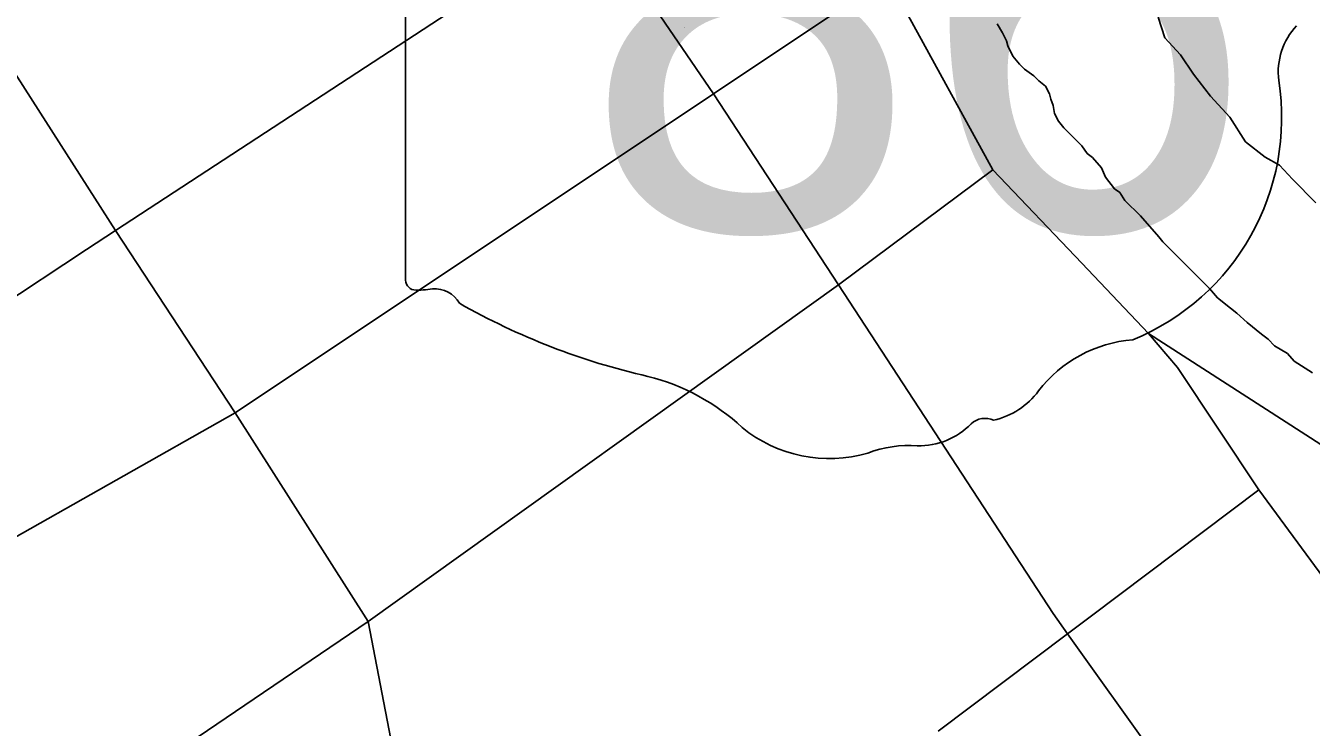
# Model space of a CAD drawing. Extents: x -59 to 82, y -3 to 49.
# Drawn here: x -53.3309 to -52.9562, y 45.8742 to 46.0788 of the extents above; entities that cross this region are included whole.
import ezdxf

# ---------------------------------------------------------------- set-up
doc = ezdxf.new("R2010")
doc.units = 0
for name, color, linetype in [('GM_X_City_Street', 7, 'Continuous'), ('GM_X_County_Road', 7, 'Continuous'), ('GM_X_Major_River', 7, 'Continuous'), ('GM_X_State_Location', 7, 'Continuous'), ('GM_X_State_Route', 7, 'Continuous'), ('GM_X_State_Shield', 7, 'Continuous')]:
    doc.layers.add(name, color=color, linetype=linetype)

msp = doc.modelspace()

# ---------------------------------------------------------------- linework, layer by layer
at = {"layer": 'GM_X_City_Street'}
for p, q in [((-53.13046053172, 46.05899841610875), (-53.07976292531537, 46.09283200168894)), ((-53.26981514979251, 45.965904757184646), (-53.13046053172, 46.05899841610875)), ((-53.094029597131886, 46.00321180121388), (-53.04902377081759, 46.03680926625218)), ((-53.23107893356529, 45.905103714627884), (-53.094029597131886, 46.00321180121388)), ((-52.89099696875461, 45.91637534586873), (-53.00363268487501, 45.989081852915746)), ((-53.430141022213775, 45.87537114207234), (-53.26981514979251, 45.965904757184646)), ((-53.02027298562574, 45.90677518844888), (-52.97150165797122, 45.94350434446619)), ((-53.31047140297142, 45.851305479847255), (-53.23107893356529, 45.905103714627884)), ((-53.02723232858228, 45.90153081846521), (-53.02027298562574, 45.90677518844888)), ((-53.06498052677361, 45.87310934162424), (-53.02723232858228, 45.90153081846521))]:
    msp.add_line(p, q, dxfattribs=at)
at = {"layer": 'GM_X_County_Road'}
for p, q in [((-53.30469262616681, 46.019087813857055), (-53.165474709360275, 46.110168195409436)), ((-53.13046053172, 46.05899841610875), (-53.165474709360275, 46.110168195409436)), ((-53.30469262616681, 46.019087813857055), (-53.342055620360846, 46.077428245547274)), ((-53.094029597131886, 46.00321180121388), (-53.13046053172, 46.05899841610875)), ((-53.313156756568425, 46.013512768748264), (-53.30469262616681, 46.019087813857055)), ((-53.26981514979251, 45.965904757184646), (-53.30469262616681, 46.019087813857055)), ((-53.457046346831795, 45.91873657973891), (-53.313156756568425, 46.013512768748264)), ((-53.031470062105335, 45.907464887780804), (-53.094029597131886, 46.00321180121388)), ((-53.23107893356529, 45.905103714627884), (-53.26981514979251, 45.965904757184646)), ((-53.02723232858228, 45.90153081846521), (-53.031470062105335, 45.907464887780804)), ((-53.21985702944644, 45.846440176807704), (-53.23107893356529, 45.905103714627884)), ((-52.963691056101, 45.812538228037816), (-53.02723232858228, 45.90153081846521))]:
    msp.add_line(p, q, dxfattribs=at)
at = {"layer": 'GM_X_Major_River'}
for p, q in [((-53.04771528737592, 46.079369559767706), (-53.04619445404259, 46.07671804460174)), ((-52.99887059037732, 46.075282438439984), (-53.000777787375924, 46.08134493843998)), ((-53.04619445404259, 46.07671804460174), (-53.045054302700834, 46.07444721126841)), ((-53.045054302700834, 46.07444721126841), (-53.04467172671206, 46.07293016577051)), ((-53.04467172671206, 46.07293016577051), (-53.043152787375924, 46.06990175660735)), ((-52.994317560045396, 46.07036387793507), (-52.99887059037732, 46.075282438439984)), ((-53.043152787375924, 46.06990175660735), (-53.0412531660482, 46.06762902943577)), ((-52.99052021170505, 46.064682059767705), (-52.994317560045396, 46.07036387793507)), ((-53.0412531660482, 46.06762902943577), (-53.03973612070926, 46.06611577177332)), ((-53.03973612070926, 46.06611577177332), (-53.03708271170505, 46.064225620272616)), ((-53.03708271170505, 46.064225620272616), (-53.03556566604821, 46.06271046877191)), ((-52.985584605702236, 46.05824834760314), (-52.99052021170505, 46.064682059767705)), ((-53.03556566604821, 46.06271046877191), (-53.03366983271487, 46.06119910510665)), ((-53.03366983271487, 46.06119910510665), (-53.03252968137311, 46.05892637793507)), ((-53.03252968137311, 46.05892637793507), (-53.032147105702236, 46.057409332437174)), ((-53.032147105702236, 46.057409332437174), (-53.031385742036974, 46.05551539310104)), ((-52.97989142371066, 46.05219342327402), (-52.985584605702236, 46.05824834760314)), ((-53.031385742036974, 46.05551539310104), (-53.0310031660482, 46.05324266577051)), ((-53.0310031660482, 46.05324266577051), (-53.029861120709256, 46.050969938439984)), ((-53.029861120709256, 46.050969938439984), (-53.028344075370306, 46.04907599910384)), ((-52.97533460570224, 46.04499834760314), (-52.97989142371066, 46.05219342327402)), ((-53.028344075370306, 46.04907599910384), (-53.023031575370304, 46.04378054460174)), ((-53.023031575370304, 46.04378054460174), (-53.02151263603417, 46.04150781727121)), ((-52.96964521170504, 46.040458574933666), (-52.97533460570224, 46.04499834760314)), ((-53.02151263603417, 46.04150781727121), (-53.01999559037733, 46.04037334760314)), ((-53.01999559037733, 46.04037334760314), (-53.01734028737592, 46.037344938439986)), ((-52.965476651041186, 46.03819152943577), (-52.96964521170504, 46.040458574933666)), ((-52.961681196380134, 46.03402865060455), (-52.965476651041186, 46.03819152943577)), ((-53.01734028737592, 46.037344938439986), (-53.01619824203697, 46.03469342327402)), ((-53.01619824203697, 46.03469342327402), (-53.01354104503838, 46.03128622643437)), ((-53.01354104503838, 46.03128622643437), (-53.01202399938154, 46.03014986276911)), ((-52.954853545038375, 46.027216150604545), (-52.961681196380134, 46.03402865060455)), ((-53.01202399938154, 46.03014986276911), (-53.010505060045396, 46.02788092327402)), ((-53.010505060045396, 46.02788092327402), (-53.00595202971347, 46.023337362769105)), ((-53.00595202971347, 46.023337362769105), (-53.00063952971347, 46.017282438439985)), ((-53.00063952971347, 46.017282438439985), (-52.99949937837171, 46.01576918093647)), ((-52.99949937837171, 46.01576918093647), (-52.985842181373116, 46.002144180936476)), ((-52.985842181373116, 46.002144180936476), (-52.9835656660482, 45.999494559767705)), ((-52.9835656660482, 45.999494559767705), (-52.979773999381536, 45.99646804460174)), ((-52.979773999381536, 45.99646804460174), (-52.9778762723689, 45.994956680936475)), ((-52.9778762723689, 45.994956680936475), (-52.97484218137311, 45.992307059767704)), ((-52.97484218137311, 45.992307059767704), (-52.97067172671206, 45.988901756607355)), ((-52.97067172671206, 45.988901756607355), (-52.96877589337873, 45.987388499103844)), ((-52.96877589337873, 45.987388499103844), (-52.966878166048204, 45.98549834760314)), ((-52.966878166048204, 45.98549834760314), (-52.96308649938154, 45.983229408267)), ((-52.96308649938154, 45.983229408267), (-52.9611887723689, 45.980958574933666)), ((-52.9611887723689, 45.980958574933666), (-52.95588384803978, 45.97755516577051))]:
    msp.add_line(p, q, dxfattribs=at)
at = {"layer": 'GM_X_State_Route'}
for p, q in [((-53.075371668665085, 46.08482875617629), (-53.04902377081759, 46.03680926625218)), ((-53.04902377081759, 46.03680926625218), (-53.02308600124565, 46.00953646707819)), ((-53.02308600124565, 46.00953646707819), (-53.00363268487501, 45.989081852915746)), ((-53.00363268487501, 45.989081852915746), (-52.99523177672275, 45.97916476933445)), ((-52.99523177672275, 45.97916476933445), (-52.97150165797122, 45.94350434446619)), ((-52.97150165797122, 45.94350434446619), (-52.84739545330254, 45.77456009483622))]:
    msp.add_line(p, q, dxfattribs=at)
at = {"layer": 'GM_X_State_Shield'}
msp.add_line((-53.22017422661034, 46.20533022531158), (-53.22017422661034, 46.00520997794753), dxfattribs=at)
for centre, radius, start, end in [((-52.94599124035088, 46.0652378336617), 0.019839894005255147, 136.80649722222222, 186.92959444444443), ((-53.03476614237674, 46.05192047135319), 0.06993829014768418, 292.3088861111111, 8.985838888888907), ((-53.2171264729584, 46.00477192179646), 0.0030816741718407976, 171.9583861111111, 258.30661388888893), ((-53.216659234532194, 46.0252458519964), 0.023517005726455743, 267.33899444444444, 280.6038555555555), ((-53.211847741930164, 45.99366455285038), 0.00847971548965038, 29.748380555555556, 93.27174722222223), ((-53.10478769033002, 46.17346427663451), 0.20192143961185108, 240.41292222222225, 257.1985), ((-53.00527691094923, 45.94902665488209), 0.03830339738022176, 94.40312222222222, 142.57675), ((-53.16498762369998, 45.915305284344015), 0.06317724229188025, 47.184155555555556, 75.83597222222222), ((-53.05380727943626, 45.985814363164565), 0.022595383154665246, 282.8731916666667, 323.27711111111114), ((-53.051242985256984, 45.95830365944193), 0.006013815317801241, 65.75173055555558, 132.64842222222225), ((-53.09665773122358, 45.99267162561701), 0.0400896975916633, 230.70037222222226, 286.29183611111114), ((-53.07056515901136, 45.97768521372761), 0.02135989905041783, 268.7770194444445, 315.54927222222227), ((-53.07349373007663, 45.92348202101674), 0.03294109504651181, 85.69512222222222, 111.20994722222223)]:
    msp.add_arc(centre, radius, start, end, dxfattribs=at)

# ---------------------------------------------------------------- texts
at = {"layer": 'GM_X_State_Location'}
msp.add_text('86', height=0.0001893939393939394, rotation=1e-05, dxfattribs=at).set_placement((-53.13900412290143, 46.07818533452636))
at = {"layer": 'GM_X_State_Shield'}
msp.add_text('86', height=0.13183620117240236, dxfattribs=at).set_placement((-53.168649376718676, 46.01932187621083))

doc.saveas('drawing.dxf')
